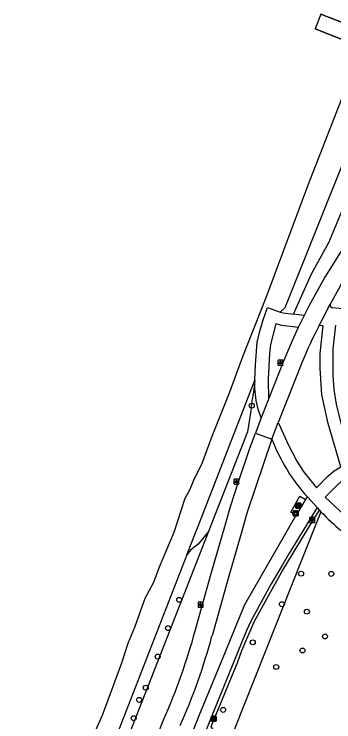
# Model space of a CAD drawing. Extents: x 159040 to 160094, y 381214 to 382518.
# Drawn here: x 159101.1 to 159164.4, y 381531.5 to 381671.7 of the extents above; entities that cross this region are included whole.
import ezdxf

# ---------------------------------------------------------------- set-up
doc = ezdxf.new("R2010")
doc.units = 0
for name, color, linetype in [('IMGEO_Afvalbak', 7, 'Continuous'), ('IMGEO_Bank', 7, 'Continuous'), ('IMGEO_Boom', 7, 'Continuous'), ('IMGEO_Dek', 7, 'Continuous'), ('IMGEO_Fietspad_gesloten', 7, 'Continuous'), ('IMGEO_Groenvoorziening', 7, 'Continuous'), ('IMGEO_Haag', 7, 'Continuous'), ('IMGEO_Hek', 7, 'Continuous'), ('IMGEO_Informatiebord', 7, 'Continuous'), ('IMGEO_Lichtpunt', 7, 'Continuous'), ('IMGEO_Oever', 7, 'Continuous'), ('IMGEO_Voetpad_gesloten', 7, 'Continuous'), ('IMGEO_Voetpad_open', 7, 'Continuous'), ('IMGEO_Waterloop', 7, 'Continuous')]:
    doc.layers.add(name, color=color, linetype=linetype)

msp = doc.modelspace()

# ---------------------------------------------------------------- linework, layer by layer
at = {"layer": 'IMGEO_Afvalbak'}
for p, q in [((159156.29, 381572.43), (159156.29, 381573.22)), ((159156.29, 381573.22), (159156.29, 381572.43)), ((159156.39, 381573.32), (159157.18, 381573.32)), ((159157.18, 381573.32), (159156.39, 381573.32)), ((159157.28, 381573.22), (159157.28, 381572.43)), ((159157.28, 381572.43), (159157.28, 381573.22)), ((159157.18, 381572.33), (159156.39, 381572.33)), ((159156.39, 381572.33), (159157.18, 381572.33))]:
    msp.add_line(p, q, dxfattribs=at)
msp.add_lwpolyline([(159156.43, 381573.04), (159157.14, 381573.04), (159156.99, 381572.57), (159156.58, 381572.57), (159156.43, 381573.04)], dxfattribs=at)
for centre, start, end in [((159156.39, 381573.22), 90, 180), ((159156.39, 381573.22), 90, 180), ((159157.18, 381573.22), 0, 90), ((159157.18, 381573.22), 360, 90), ((159156.39, 381572.43), 180, 270), ((159156.39, 381572.43), 180, 270), ((159157.18, 381572.43), 270, 0), ((159157.18, 381572.43), 270, 0)]:
    msp.add_arc(centre, 0.1, start, end, dxfattribs=at)
at = {"layer": 'IMGEO_Bank'}
for p, q in [((159156.82, 381573.95), (159156.82, 381574.79)), ((159156.82, 381574.79), (159156.82, 381573.95)), ((159156.9, 381574.88), (159157.74, 381574.88)), ((159157.74, 381574.88), (159156.9, 381574.88)), ((159157.13, 381574.38), (159157.13, 381574.49)), ((159157.52, 381574.27), (159157.13, 381574.27)), ((159157.17, 381574.49), (159157.17, 381574.38)), ((159157.46, 381574.49), (159157.18, 381574.49)), ((159157.18, 381574.38), (159157.46, 381574.38)), ((159157.47, 381574.38), (159157.47, 381574.49)), ((159157.51, 381574.49), (159157.51, 381574.38)), ((159157.82, 381574.8), (159157.82, 381573.96)), ((159157.82, 381573.96), (159157.82, 381574.8)), ((159157.75, 381573.88), (159156.91, 381573.88)), ((159156.91, 381573.88), (159157.75, 381573.88))]:
    msp.add_line(p, q, dxfattribs=at)
for points in [[(159157.07, 381574.27), (159156.93, 381574.27), (159157.04, 381574.38), (159157.12, 381574.38)], [(159157.12, 381574.49), (159157.04, 381574.49), (159157.04, 381574.66), (159157.6, 381574.66), (159157.6, 381574.49), (159157.52, 381574.49)], [(159157.12, 381574.27), (159157.12, 381574.06), (159157.08, 381574.06), (159157.08, 381574.27)], [(159157.52, 381574.38), (159157.6, 381574.38), (159157.71, 381574.27), (159157.58, 381574.27)], [(159157.57, 381574.27), (159157.57, 381574.06), (159157.53, 381574.06), (159157.53, 381574.27)]]:
    msp.add_lwpolyline(points, dxfattribs=at)
for centre, radius, start, end in [((159156.9, 381574.8), 0.0779, 92.4484, 184.2845), ((159156.9, 381574.8), 0.0779, 92.4484, 184.2845), ((159157.07, 381574.27), 0.00671, 2.8957, 87.1043), ((159157.12, 381574.49), 0.00671, 2.8957, 87.1043), ((159157.12, 381574.38), 0.00671, 272.8957, 357.1043), ((159157.13, 381574.27), 0.00671, 92.8957, 177.1043), ((159157.18, 381574.49), 0.00671, 92.8957, 177.1043), ((159157.18, 381574.38), 0.00671, 182.8957, 267.1043), ((159157.46, 381574.49), 0.00671, 2.8957, 87.1043), ((159157.46, 381574.38), 0.00671, 272.8957, 357.1043), ((159157.52, 381574.49), 0.00671, 92.8957, 177.1043), ((159157.52, 381574.38), 0.00671, 182.8957, 267.1043), ((159157.52, 381574.27), 0.00671, 2.8957, 87.1043), ((159157.58, 381574.27), 0.00671, 92.8957, 177.1043), ((159157.74, 381574.8), 0.0779, 2.4484, 94.2845), ((159157.74, 381574.8), 0.0779, 2.4484, 94.2845), ((159156.9, 381573.96), 0.0779, 182.4484, 274.2845), ((159156.9, 381573.96), 0.0779, 182.4484, 274.2845), ((159157.74, 381573.96), 0.0779, 272.4484, 4.2845), ((159157.74, 381573.96), 0.0779, 272.4484, 4.2845)]:
    msp.add_arc(centre, radius, start, end, dxfattribs=at)
at = {"layer": 'IMGEO_Boom'}
for centre in [(159148.12, 381594.16), (159157.88, 381560.89), (159163.86, 381560.84), (159133.76, 381555.7), (159154.08, 381554.83), (159159.03, 381553.35), (159131.54, 381550.09), (159162.61, 381548.44), (159148.31, 381547.28), (159158.15, 381545.66), (159129.5, 381544.45), (159152.96, 381542.4), (159127.13, 381538.29), (159125.85, 381535.87), (159142.45, 381533.89), (159124.75, 381532.24)]:
    msp.add_circle(centre, 0.489, dxfattribs=at)
at = {"layer": 'IMGEO_Dek'}
msp.add_lwpolyline([(159160.65, 381668.79), (159170.16, 381665.08), (159171.47, 381667.95), (159161.81, 381671.73), (159161.81, 381671.73)], close=True, dxfattribs=at)
at = {"layer": 'IMGEO_Fietspad_gesloten'}
for points in [[(159163.63, 381614.23), (159165.7, 381617.9), (159169.94, 381624.85), (159174.19, 381631.06), (159179.89, 381638.67), (159186.49, 381648.67), (159190.72, 381655.44)], [(159186.45, 381655.42), (159181.76, 381647.71), (159174.96, 381637.93), (159171.29, 381633.03), (159167.32, 381627.23), (159162.61, 381619.6), (159159.49, 381614.01), (159158.52, 381612)], [(159161.47, 381610.04), (159162.76, 381612.57), (159163.23, 381613.52), (159163.63, 381614.23)], [(159158.52, 381612), (159157.33, 381609.63)], [(159157.33, 381609.63), (159156.11, 381606.99), (159154.39, 381602.96), (159151.42, 381595.47)], [(159158.05, 381602.65), (159153.64, 381591.51), (159153.37, 381590.82)], [(159151.42, 381595.47), (159149.98, 381591.75)], [(159149.98, 381591.75), (159148.86, 381588.7)], [(159152.12, 381587.5), (159153.37, 381590.82)], [(159136.92, 381549.54), (159140.1, 381560.92), (159142.78, 381570.21), (159143.93, 381574.2), (159145.49, 381579.1), (159147.76, 381585.72), (159148.86, 381588.7)], [(159148.86, 381588.7), (159152.12, 381587.5)], [(159152.12, 381587.5), (159147.23, 381573.04), (159146.01, 381568.83), (159143.43, 381559.94), (159140.25, 381548.54)], [(159101.09, 381457.68), (159118.06, 381500), (159130.73, 381532.05)]]:
    msp.add_lwpolyline(points, dxfattribs=at)
for centre, radius, start, end in [((159236.73, 381570.73), 84.91, 152.4189, 157.9178), ((159012.67, 381583.75), 128.88, 336.353, 344.6066), ((159020.4, 381580.92), 124.14, 336.1709, 344.8816)]:
    msp.add_arc(centre, radius, start, end, dxfattribs=at)
at = {"layer": 'IMGEO_Groenvoorziening'}
for points in [[(159156.36, 381612.28), (159159.93, 381620.28), (159163.38, 381626.5), (159167.25, 381635.77), (159168.09, 381638.55), (159167.78, 381640.41), (159167.62, 381641.12)], [(159148.73, 381599.23), (159148.46, 381596.83), (159148.12, 381595.12), (159147.96, 381593.16), (159147.27, 381589.01), (159140.34, 381571.25), (159139.55, 381569.24)], [(159161.81, 381573.14), (159158.06, 381563.69), (159114.68, 381454.43)], [(159139.55, 381569.24), (159115.1, 381506.61)], [(159139.55, 381569.24), (159137.48, 381566.74), (159136, 381565.51), (159135.28, 381564.61)], [(159135.28, 381564.61), (159120.04, 381525.37), (159113.11, 381507.26)]]:
    msp.add_lwpolyline(points, dxfattribs=at)
at = {"layer": 'IMGEO_Haag'}
msp.add_lwpolyline([(159136.48, 381523.28), (159140.87, 381529.34), (159140.05, 381530.62), (159145.34, 381543.44), (159146.17, 381545.63), (159148.57, 381551.33), (159151.17, 381556.01), (159154.08, 381561.22), (159160.29, 381571.46), (159161.51, 381573.46)], dxfattribs=at)
at = {"layer": 'IMGEO_Hek'}
for points in [[(159161.81, 381671.73), (159161.81, 381671.73)], [(159161.81, 381671.73), (159171.47, 381667.95)], [(159170.16, 381665.08), (159160.65, 381668.79)]]:
    msp.add_lwpolyline(points, dxfattribs=at)
at = {"layer": 'IMGEO_Informatiebord'}
for p, q in [((159140.09, 381531.74), (159140.09, 381532.54)), ((159140.09, 381532.54), (159140.09, 381531.74)), ((159140.19, 381532.64), (159140.98, 381532.64)), ((159140.98, 381532.64), (159140.19, 381532.64)), ((159141.08, 381532.54), (159141.08, 381531.74)), ((159141.08, 381531.74), (159141.08, 381532.54)), ((159140.98, 381531.64), (159140.19, 381531.64)), ((159140.19, 381531.64), (159140.98, 381531.64))]:
    msp.add_line(p, q, dxfattribs=at)
for points in [[(159140.2, 381532.38), (159140.98, 381532.38), (159140.98, 381531.91), (159140.2, 381531.91), (159140.2, 381532.38)], [(159140.26, 381532.31), (159140.26, 381531.98), (159140.54, 381531.98), (159140.54, 381532.19), (159140.64, 381532.19), (159140.64, 381531.98), (159140.92, 381531.98), (159140.92, 381532.31), (159140.64, 381532.31), (159140.64, 381532.23), (159140.54, 381532.23), (159140.54, 381532.31), (159140.26, 381532.31)]]:
    msp.add_lwpolyline(points, dxfattribs=at)
for centre, start, end in [((159140.19, 381532.54), 90, 180), ((159140.19, 381532.54), 90, 180), ((159140.98, 381532.54), 0, 90), ((159140.98, 381532.54), 360, 90), ((159140.19, 381531.74), 180, 270), ((159140.19, 381531.74), 180, 270), ((159140.98, 381531.74), 270, 0), ((159140.98, 381531.74), 270, 0)]:
    msp.add_arc(centre, 0.1, start, end, dxfattribs=at)
at = {"layer": 'IMGEO_Lichtpunt'}
for p, q in [((159153.31, 381603.08), (159153.31, 381602.27)), ((159153.31, 381603.08), (159153.31, 381602.27)), ((159154.21, 381603.18), (159153.4, 381603.18)), ((159154.21, 381603.18), (159153.4, 381603.18)), ((159153.4, 381602.18), (159154.21, 381602.18)), ((159153.4, 381602.18), (159154.21, 381602.18)), ((159154.3, 381602.27), (159154.3, 381603.08)), ((159154.3, 381602.27), (159154.3, 381603.08)), ((159144.59, 381579.52), (159144.59, 381578.72)), ((159144.59, 381579.52), (159144.59, 381578.72)), ((159145.5, 381579.62), (159144.69, 381579.62)), ((159145.5, 381579.62), (159144.69, 381579.62)), ((159144.69, 381578.62), (159145.5, 381578.62)), ((159144.69, 381578.62), (159145.5, 381578.62)), ((159145.59, 381578.72), (159145.59, 381579.52)), ((159145.59, 381578.72), (159145.59, 381579.52)), ((159159.57, 381571.92), (159159.57, 381571.11)), ((159159.57, 381571.92), (159159.57, 381571.11)), ((159160.48, 381572.02), (159159.67, 381572.02)), ((159160.48, 381572.02), (159159.67, 381572.02)), ((159160.57, 381571.11), (159160.57, 381571.92)), ((159160.57, 381571.11), (159160.57, 381571.92)), ((159159.67, 381571.02), (159160.48, 381571.02)), ((159159.67, 381571.02), (159160.48, 381571.02)), ((159137.5, 381555.15), (159137.5, 381554.34)), ((159137.5, 381555.15), (159137.5, 381554.34)), ((159138.4, 381555.25), (159137.6, 381555.25)), ((159138.4, 381555.25), (159137.6, 381555.25)), ((159138.5, 381554.34), (159138.5, 381555.15)), ((159138.5, 381554.34), (159138.5, 381555.15)), ((159137.6, 381554.25), (159138.4, 381554.25)), ((159137.6, 381554.25), (159138.4, 381554.25))]:
    msp.add_line(p, q, dxfattribs=at)
for points in [[(159153.68, 381602.74), (159153.72, 381602.72), (159153.53, 381602.45), (159153.49, 381602.48), (159153.68, 381602.74)], [(159153.78, 381602.7), (159153.83, 381602.7), (159153.83, 381602.37), (159153.78, 381602.37), (159153.78, 381602.7)], [(159153.89, 381602.72), (159153.93, 381602.74), (159154.12, 381602.48), (159154.08, 381602.45), (159153.89, 381602.72)], [(159144.97, 381579.19), (159145.01, 381579.16), (159144.82, 381578.9), (159144.78, 381578.92), (159144.97, 381579.19)], [(159145.07, 381579.14), (159145.12, 381579.14), (159145.12, 381578.82), (159145.07, 381578.82), (159145.07, 381579.14)], [(159145.18, 381579.16), (159145.22, 381579.19), (159145.41, 381578.92), (159145.37, 381578.9), (159145.18, 381579.16)], [(159159.95, 381571.58), (159159.99, 381571.56), (159159.8, 381571.29), (159159.76, 381571.32), (159159.95, 381571.58)], [(159160.05, 381571.54), (159160.1, 381571.54), (159160.1, 381571.21), (159160.05, 381571.21), (159160.05, 381571.54)], [(159160.16, 381571.56), (159160.2, 381571.58), (159160.39, 381571.32), (159160.35, 381571.29), (159160.16, 381571.56)], [(159137.88, 381554.81), (159137.92, 381554.79), (159137.73, 381554.52), (159137.69, 381554.55), (159137.88, 381554.81)], [(159137.98, 381554.77), (159138.03, 381554.77), (159138.03, 381554.44), (159137.98, 381554.44), (159137.98, 381554.77)], [(159138.09, 381554.79), (159138.13, 381554.81), (159138.31, 381554.55), (159138.28, 381554.52), (159138.09, 381554.79)]]:
    msp.add_lwpolyline(points, dxfattribs=at)
for centre in [(159153.81, 381602.88), (159145.09, 381579.32), (159160.07, 381571.72), (159138, 381554.95)]:
    msp.add_circle(centre, 0.0994, dxfattribs=at)
for centre, start, end in [((159153.4, 381603.08), 90, 180), ((159153.4, 381603.08), 90, 180), ((159153.4, 381602.27), 180, 270), ((159153.4, 381602.27), 180, 270), ((159154.21, 381603.08), 0, 90), ((159154.21, 381603.08), 0, 90), ((159154.21, 381602.27), 270, 0), ((159154.21, 381602.27), 270, 360), ((159144.69, 381579.52), 90, 180), ((159144.69, 381579.52), 90, 180), ((159144.69, 381578.72), 180, 270), ((159144.69, 381578.72), 180, 270), ((159145.5, 381579.52), 0, 90), ((159145.5, 381579.52), 0, 90), ((159145.5, 381578.72), 270, 0), ((159145.5, 381578.72), 270, 360), ((159159.67, 381571.92), 90, 180), ((159159.67, 381571.92), 90, 180), ((159160.48, 381571.92), 0, 90), ((159160.48, 381571.92), 0, 90), ((159159.67, 381571.11), 180, 270), ((159159.67, 381571.11), 180, 270), ((159160.48, 381571.11), 270, 0), ((159160.48, 381571.11), 270, 360), ((159137.6, 381555.15), 90, 180), ((159137.6, 381555.15), 90, 180), ((159138.4, 381555.15), 0, 90), ((159138.4, 381555.15), 0, 90), ((159137.6, 381554.34), 180, 270), ((159137.6, 381554.34), 180, 270), ((159138.4, 381554.34), 270, 0), ((159138.4, 381554.34), 270, 360)]:
    msp.add_arc(centre, 0.0946, start, end, dxfattribs=at)
at = {"layer": 'IMGEO_Oever'}
for points in [[(159167.1, 381644.5), (159154.67, 381613.53), (159153.71, 381612.69)], [(159135.28, 381564.61), (159138.21, 381572.16), (159148.73, 381599.23)]]:
    msp.add_lwpolyline(points, dxfattribs=at)
at = {"layer": 'IMGEO_Voetpad_gesloten'}
for points in [[(159165.76, 381613.38), (159165.39, 381613.39), (159164.03, 381613.54)], [(159153.37, 381590.82), (159153.5, 381590.57), (159155.33, 381586.5), (159157.03, 381583.19), (159158.32, 381581.18), (159160.92, 381577.86), (159163.18, 381580.18), (159164.46, 381581.28), (159165.78, 381582.02), (159163.21, 381590.63), (159162.02, 381596.3), (159161.64, 381601.51), (159161.66, 381604.47), (159162.25, 381609.96), (159161.47, 381610.04)], [(159197.94, 381551.41), (159188.94, 381557.08), (159178.2, 381564.04), (159173.96, 381566.79), (159169.76, 381569.76), (159167.52, 381571.48), (159162.64, 381576.03), (159165, 381578.43), (159165.8, 381579.14), (159166.68, 381579.65), (159168.78, 381580.97), (159166.21, 381589.13), (159164.92, 381594.46), (159164.41, 381597.39), (159164.2, 381600.23), (159164.24, 381605.36), (159164.79, 381610.08)], [(159158.74, 381575.6), (159156.92, 381572.45)], [(159158.74, 381575.6), (159159.13, 381576.07)], [(159159.13, 381576.07), (159161.04, 381573.96)], [(159161.04, 381573.96), (159155.48, 381564.79), (159154.17, 381562.65), (159151.95, 381558.89), (159148, 381551.63), (159147.08, 381549.61), (159140.07, 381532.38), (159136.48, 381523.28)], [(159161.04, 381573.96), (159161.17, 381573.83), (159161.48, 381573.49), (159161.51, 381573.46)], [(159161.51, 381573.46), (159161.81, 381573.14)], [(159108.21, 381458.29), (159124.9, 381500), (159137.71, 381532.75), (159143.02, 381545.7), (159144.76, 381549.96), (159146.77, 381554.78), (159153.1, 381565.81), (159156.92, 381572.45)]]:
    msp.add_lwpolyline(points, dxfattribs=at)
for centre, radius, start, end in [((159164.28, 381614.14), 0.652, 172.3388, 247.6149), ((159186.96, 381600.99), 37.36, 201.1652, 221.8341), ((159198.59, 381608.53), 51.04, 223.8929, 236.1955)]:
    msp.add_arc(centre, radius, start, end, dxfattribs=at)
at = {"layer": 'IMGEO_Voetpad_open'}
for points in [[(159148.73, 381599.23), (159148.88, 381602.23), (159149.21, 381606.74), (159149.7, 381608.91), (159150.35, 381611.18), (159151.23, 381613.58), (159153.71, 381612.69)], [(159153.71, 381612.69), (159154.35, 381612.55), (159156.36, 381612.28)], [(159158.52, 381612), (159156.36, 381612.28)], [(159157.33, 381609.63), (159154.04, 381610.07), (159152.88, 381610.35), (159151.85, 381606.27), (159151.6, 381604.48), (159151.38, 381599.43), (159151.42, 381595.47)], [(159149.98, 381591.75), (159149.38, 381593.48), (159149.25, 381594.07), (159148.99, 381595.2), (159148.75, 381597.57), (159148.73, 381599.23)], [(159156.92, 381572.45), (159155.85, 381573.07), (159157.66, 381576.21), (159158.74, 381575.6)]]:
    msp.add_lwpolyline(points, dxfattribs=at)
at = {"layer": 'IMGEO_Waterloop'}
msp.add_lwpolyline([(159117.2, 381529.72), (159118.55, 381532.87), (159122.38, 381543.21), (159123.67, 381547.08), (159124.97, 381550.26), (159127.05, 381556.02), (159128.73, 381559.17), (159129.83, 381562.24), (159132.76, 381569.08), (159134.92, 381575.87), (159135.92, 381577.65), (159136.69, 381579.61), (159138.21, 381582.55), (159140.28, 381588.15), (159143.73, 381596.73), (159146.37, 381603.89), (159150.96, 381615.57), (159159.2, 381637.73), (159167.96, 381660.23)], dxfattribs=at)

doc.saveas('drawing.dxf')
